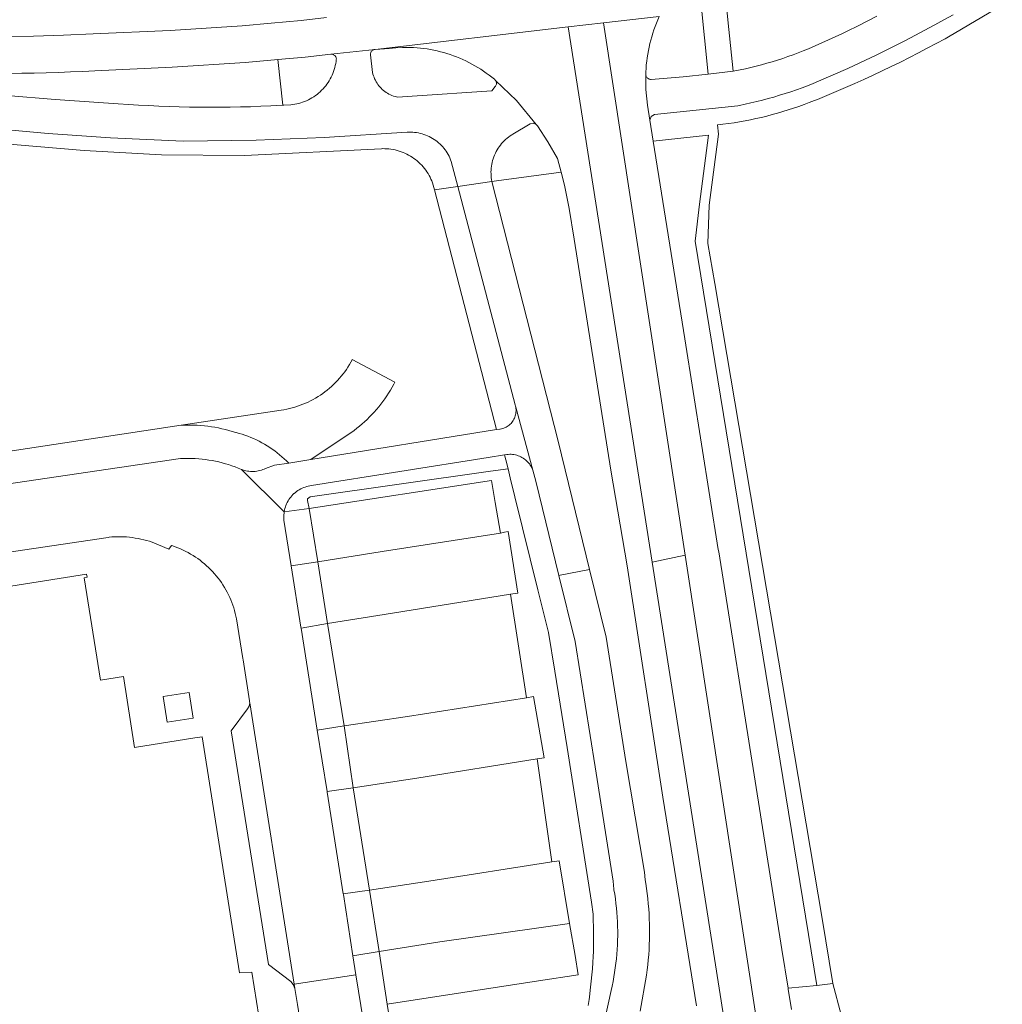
# Model space of a CAD drawing. Extents: x 146402 to 164798, y 455483 to 464134.
# Tile 289 of 575: x 157842 to 157937, y 460297 to 460392. Entities that reach past the tile are written whole.
import ezdxf

# ---------------------------------------------------------------- set-up
doc = ezdxf.new("R2010")
doc.units = 0
doc.header["$LTSCALE"] = 0.2
for name, color, linetype, lineweight in [('B-XX-VH-VERHARDING_ASFALT-GV', 252, 'CONTINUOUS', 18), ('B-XX-VH-VERHARDING_BETONSTRAATSTEEN-GV', 252, 'CONTINUOUS', 18), ('B-XX-VH-VERHARDING_TEGEL-GV', 252, 'CONTINUOUS', 18)]:
    doc.layers.add(name, color=color, linetype=linetype, lineweight=lineweight)

msp = doc.modelspace()

# ---------------------------------------------------------------- linework, layer by layer
at = {"layer": 'B-XX-VH-VERHARDING_ASFALT-GV'}
for points in [[(157871.727, 460391.9), (157869.288, 460391.618), (157866.395, 460391.361), (157863.607, 460391.113), (157856.675, 460390.667), (157849.278, 460390.333), (157846.405, 460390.197), (157843.53, 460390.11), (157840.654, 460390.073), (157837.778, 460390.084), (157834.903, 460390.144), (157832.029, 460390.253), (157829.157, 460390.411), (157793.056, 460395.287)], [(157793.056, 460395.287), (157829.157, 460390.411), (157832.029, 460390.253), (157834.903, 460390.144), (157837.778, 460390.084), (157840.654, 460390.073), (157843.53, 460390.11), (157846.405, 460390.197), (157849.278, 460390.333), (157856.675, 460390.667), (157863.607, 460391.113), (157866.395, 460391.361), (157869.288, 460391.618), (157871.727, 460391.9)], [(157841.227, 460386.526), (157842.4, 460386.539), (157843.574, 460386.561), (157844.747, 460386.59), (157845.92, 460386.627), (157847.093, 460386.672), (157848.266, 460386.726), (157849.438, 460386.787), (157856.869, 460387.122), (157863.878, 460387.573), (157866.709, 460387.825), (157867.02, 460387.853), (157869.649, 460388.086), (157872.125, 460388.372), (157876.392, 460388.842), (157894.978, 460390.995), (157898.37, 460391.388), (157903.726, 460392.008)], [(157916.473, 460296.44), (157916.146, 460298.418), (157916.132, 460298.507), (157915.541, 460302.221), (157912.98, 460318.42), (157909.454, 460340.5), (157909.42, 460340.71), (157906.19, 460360.99), (157903.163, 460380.011), (157902.823, 460382.027), (157902.602, 460383.48), (157902.441, 460384.968), (157902.43, 460386.464), (157902.439, 460386.665), (157902.461, 460387.01), (157902.49, 460387.354), (157902.528, 460387.697), (157902.573, 460388.04), (157902.627, 460388.381), (157902.688, 460388.721), (157902.757, 460389.059), (157902.834, 460389.396), (157902.919, 460389.731), (157903.012, 460390.064), (157903.112, 460390.394), (157903.22, 460390.723), (157903.335, 460391.048), (157903.458, 460391.371), (157903.588, 460391.691), (157903.726, 460392.008), (157898.37, 460391.388), (157906.229, 460340.16), (157915.521, 460279.589)], [(157924.672, 460392.025), (157923.745, 460391.554), (157922.815, 460391.09), (157921.881, 460390.633), (157921.294, 460390.351), (157919.376, 460389.486), (157918.087, 460388.905), (157917.598, 460388.703), (157917.105, 460388.509), (157916.61, 460388.323), (157916.111, 460388.144), (157915.611, 460387.972), (157915.108, 460387.808), (157914.602, 460387.652), (157914.094, 460387.503), (157913.584, 460387.362), (157913.071, 460387.229), (157912.557, 460387.103), (157912.041, 460386.985), (157911.523, 460386.875), (157911.004, 460386.773), (157910.863, 460386.747), (157908.457, 460386.472), (157906.035, 460386.196), (157902.96, 460385.956), (157902.896, 460385.958), (157902.833, 460385.968), (157902.771, 460385.985), (157902.712, 460386.01), (157902.657, 460386.042), (157902.606, 460386.081), (157902.561, 460386.126), (157902.521, 460386.177), (157902.488, 460386.231), (157902.462, 460386.29), (157902.444, 460386.351), (157902.433, 460386.414), (157902.43, 460386.464), (157902.441, 460384.968), (157902.602, 460383.48), (157902.823, 460382.027), (157902.957, 460382.376), (157903.28, 460382.564), (157911.292, 460383.411), (157911.448, 460383.442), (157912.006, 460383.558), (157912.562, 460383.683), (157913.116, 460383.815), (157913.669, 460383.955), (157914.219, 460384.102), (157914.767, 460384.257), (157915.313, 460384.42), (157915.857, 460384.591), (157916.398, 460384.769), (157916.937, 460384.955), (157917.473, 460385.148), (157918.006, 460385.349), (157918.537, 460385.557), (157919.064, 460385.773), (157921.879, 460387.014), (157924.664, 460388.321), (157927.439, 460389.706), (157930.18, 460391.157), (157930.243, 460391.191), (157931.132, 460391.681), (157932.018, 460392.179)], [(157912.54, 460279.127), (157903.062, 460339.502), (157894.978, 460390.995), (157876.392, 460388.842), (157877.756, 460388.936), (157878.384, 460388.998), (157879.015, 460389.029), (157879.121, 460389.031), (157879.447, 460389.034), (157879.774, 460389.028), (157880.1, 460389.014), (157880.425, 460388.992), (157880.75, 460388.962), (157881.075, 460388.924), (157881.398, 460388.879), (157881.72, 460388.825), (157882.04, 460388.764), (157882.359, 460388.694), (157882.677, 460388.617), (157882.992, 460388.532), (157883.305, 460388.44), (157883.615, 460388.34), (157883.923, 460388.232), (157884.229, 460388.117), (157884.531, 460387.994), (157884.831, 460387.864), (157885.127, 460387.726), (157885.419, 460387.582), (157885.708, 460387.43), (157885.993, 460387.271), (157886.275, 460387.105), (157886.552, 460386.933), (157886.824, 460386.753), (157887.093, 460386.567), (157887.356, 460386.375), (157887.615, 460386.176), (157887.869, 460385.971), (157887.91, 460385.938), (157887.953, 460385.893), (157887.99, 460385.843), (157890.003, 460383.909), (157891.9, 460381.627), (157892.004, 460381.485), (157893.028, 460379.951), (157893.94, 460378.348), (157894.295, 460377.01), (157894.624, 460375.773), (157895.074, 460373.517), (157895.54, 460370.58), (157899.08, 460348.36), (157900.64, 460339.14), (157904.09, 460316.87), (157907.322, 460296.8)], [(157839.946, 460381.192), (157844.936, 460380.751), (157850.929, 460380.33), (157857.929, 460380.014), (157864.936, 460380.094), (157871.494, 460380.357), (157879.466, 460380.865), (157879.649, 460380.874), (157879.831, 460380.876), (157880.014, 460380.869), (157880.196, 460380.854), (157880.378, 460380.831), (157880.558, 460380.801), (157880.737, 460380.762), (157880.914, 460380.716), (157881.088, 460380.662), (157881.26, 460380.6), (157881.43, 460380.532), (157881.596, 460380.455), (157881.758, 460380.372), (157881.917, 460380.281), (157882.072, 460380.184), (157882.222, 460380.08), (157882.368, 460379.969), (157882.508, 460379.852), (157882.644, 460379.729), (157882.774, 460379.601), (157882.898, 460379.466), (157883.016, 460379.327), (157883.128, 460379.182), (157883.233, 460379.033), (157883.332, 460378.879), (157883.424, 460378.721), (157883.509, 460378.559), (157883.587, 460378.394), (157883.658, 460378.225), (157883.721, 460378.054), (157883.726, 460378.038), (157884.352, 460375.652), (157887.629, 460376.138), (157887.599, 460376.309), (157887.573, 460376.493), (157887.556, 460376.677), (157887.546, 460376.863), (157887.544, 460377.048), (157887.551, 460377.233), (157887.565, 460377.418), (157887.588, 460377.602), (157887.618, 460377.785), (157887.656, 460377.966), (157887.702, 460378.146), (157887.756, 460378.323), (157887.817, 460378.498), (157887.885, 460378.67), (157887.962, 460378.839), (157888.045, 460379.005), (157888.135, 460379.167), (157888.233, 460379.324), (157888.337, 460379.478), (157888.447, 460379.627), (157888.564, 460379.771), (157888.687, 460379.909), (157888.816, 460380.043), (157888.95, 460380.17), (157889.09, 460380.292), (157889.235, 460380.407), (157889.385, 460380.517), (157889.539, 460380.619), (157889.648, 460380.686), (157891.302, 460381.662), (157891.607, 460381.753), (157891.9, 460381.627), (157890.003, 460383.909), (157887.99, 460385.843), (157888.021, 460385.789), (157888.044, 460385.732), (157888.06, 460385.672), (157888.067, 460385.61), (157888.067, 460385.548), (157888.059, 460385.486), (157888.043, 460385.427), (157888.019, 460385.369), (157887.988, 460385.315), (157887.951, 460385.266), (157887.628, 460384.837), (157879.971, 460384.329), (157878.587, 460384.237), (157878.465, 460384.264), (157878.312, 460384.304), (157878.162, 460384.352), (157878.014, 460384.408), (157877.87, 460384.471), (157877.728, 460384.542), (157877.591, 460384.619), (157877.457, 460384.704), (157877.329, 460384.795), (157877.204, 460384.892), (157877.085, 460384.996), (157876.972, 460385.105), (157876.864, 460385.22), (157876.762, 460385.341), (157876.666, 460385.466), (157876.577, 460385.596), (157876.494, 460385.731), (157876.418, 460385.869), (157876.35, 460386.011), (157876.289, 460386.157), (157876.235, 460386.305), (157876.188, 460386.456), (157876.15, 460386.609), (157875.942, 460388.301), (157875.939, 460388.336), (157875.941, 460388.398), (157875.951, 460388.46), (157875.968, 460388.52), (157875.993, 460388.578), (157876.025, 460388.631), (157876.063, 460388.68), (157876.108, 460388.724), (157876.158, 460388.762), (157876.212, 460388.793), (157876.27, 460388.817), (157876.33, 460388.833), (157876.392, 460388.842), (157872.125, 460388.372), (157872.284, 460388.367), (157872.343, 460388.352), (157872.4, 460388.328), (157872.453, 460388.297), (157872.502, 460388.26), (157872.546, 460388.217), (157872.584, 460388.168), (157872.615, 460388.115), (157872.638, 460388.058), (157872.655, 460387.999), (157872.663, 460387.938), (157872.657, 460387.87), (157872.633, 460387.674), (157872.602, 460387.479), (157872.563, 460387.286), (157872.516, 460387.095), (157872.461, 460386.905), (157872.398, 460386.718), (157872.328, 460386.534), (157872.251, 460386.352), (157872.166, 460386.174), (157872.075, 460386), (157871.976, 460385.829), (157871.87, 460385.663), (157871.758, 460385.501), (157871.639, 460385.343), (157871.514, 460385.191), (157871.383, 460385.044), (157871.246, 460384.902), (157871.103, 460384.766), (157870.955, 460384.636), (157870.802, 460384.511), (157870.644, 460384.394), (157870.481, 460384.282), (157870.314, 460384.178), (157870.143, 460384.08), (157869.968, 460383.989), (157869.789, 460383.906), (157869.607, 460383.83), (157869.422, 460383.761), (157869.235, 460383.7), (157869.045, 460383.646), (157868.853, 460383.6), (157868.66, 460383.562), (157868.465, 460383.532), (157868.269, 460383.51), (157867.598, 460383.469), (157867.506, 460383.464), (157866.926, 460383.433), (157866.363, 460383.405), (157865.383, 460383.363), (157864.404, 460383.328), (157863.424, 460383.302), (157862.444, 460383.284), (157861.464, 460383.273), (157860.483, 460383.271), (157859.503, 460383.277), (157858.523, 460383.29), (157857.543, 460383.312), (157856.563, 460383.342), (157855.584, 460383.379), (157854.605, 460383.425), (157853.626, 460383.479), (157852.648, 460383.54), (157851.67, 460383.61), (157845.615, 460384.029), (157840.968, 460384.396)], [(157901.911, 460296.28), (157902.51, 460299.77), (157902.574, 460300.257), (157902.63, 460300.746), (157902.679, 460301.235), (157902.719, 460301.725), (157902.751, 460302.215), (157902.776, 460302.706), (157902.792, 460303.198), (157902.8, 460303.689), (157902.801, 460304.181), (157902.793, 460304.672), (157902.777, 460305.163), (157902.754, 460305.655), (157902.722, 460306.145), (157902.683, 460306.635), (157902.635, 460307.124), (157902.58, 460307.613), (157902.516, 460308.1), (157902.445, 460308.587), (157902.391, 460308.92), (157902.3, 460309.67), (157900.534, 460320.317), (157898.63, 460332.29), (157897.035, 460338.779), (157894.188, 460338.236), (157894.083, 460338.217), (157895.649, 460331.868), (157897.571, 460319.799), (157899.29, 460308.8), (157899.369, 460308.02), (157899.377, 460307.973), (157899.449, 460307.535), (157899.512, 460307.096), (157899.568, 460306.655), (157899.615, 460306.214), (157899.655, 460305.773), (157899.687, 460305.33), (157899.71, 460304.887), (157899.726, 460304.444), (157899.734, 460304), (157899.734, 460303.556), (157899.725, 460303.113), (157899.709, 460302.67), (157899.685, 460302.227), (157899.653, 460301.784), (157899.612, 460301.342), (157899.564, 460300.901), (157899.508, 460300.461), (157899.444, 460300.022), (157899.372, 460299.584), (157899.292, 460299.148), (157899.205, 460298.713), (157899.109, 460298.28), (157897.761, 460292.17)]]:
    msp.add_lwpolyline(points, dxfattribs=at)
for points in [[(157906.229, 460340.16), (157898.37, 460391.388), (157894.978, 460390.995), (157903.062, 460339.502)], [(157887.632, 460376.127), (157887.629, 460376.138), (157884.352, 460375.652), (157889.863, 460354.635), (157889.897, 460354.52), (157889.923, 460354.404), (157891.572, 460348.345), (157891.847, 460347.287), (157894.083, 460338.217), (157894.188, 460338.236), (157897.035, 460338.779), (157893.994, 460351.153)], [(157891.572, 460348.345), (157889.923, 460354.404), (157889.941, 460354.286), (157889.951, 460354.166), (157889.953, 460354.047), (157889.947, 460353.927), (157889.934, 460353.809), (157889.912, 460353.691), (157889.882, 460353.576), (157889.845, 460353.462), (157889.801, 460353.351), (157889.749, 460353.243), (157889.689, 460353.139), (157889.624, 460353.04), (157889.551, 460352.945), (157889.473, 460352.855), (157889.388, 460352.77), (157889.298, 460352.691), (157889.203, 460352.619), (157889.103, 460352.553), (157889, 460352.494), (157888.892, 460352.442), (157888.781, 460352.397), (157888.668, 460352.359), (157888.552, 460352.33), (157888.434, 460352.308), (157888.384, 460352.301), (157888.069, 460352.25), (157870.2, 460349.379), (157868.077, 460349.038), (157866.703, 460348.817), (157865.836, 460348.507), (157865.728, 460348.457), (157865.589, 460348.401), (157865.446, 460348.352), (157865.301, 460348.311), (157865.155, 460348.277), (157865.006, 460348.251), (157864.856, 460348.234), (157864.706, 460348.224), (157864.556, 460348.222), (157864.405, 460348.228), (157864.255, 460348.242), (157864.106, 460348.264), (157863.959, 460348.294), (157863.813, 460348.332), (157863.669, 460348.377), (157863.528, 460348.43), (157867.639, 460344.331), (157867.645, 460344.366), (157867.675, 460344.519), (157867.712, 460344.67), (157867.758, 460344.819), (157867.811, 460344.965), (157867.871, 460345.108), (157867.939, 460345.248), (157868.014, 460345.385), (157868.095, 460345.517), (157868.184, 460345.645), (157868.278, 460345.768), (157868.38, 460345.886), (157868.486, 460345.999), (157868.582, 460346.091), (157868.599, 460346.106), (157868.717, 460346.208), (157868.84, 460346.303), (157868.968, 460346.391), (157869.1, 460346.473), (157869.237, 460346.548), (157869.376, 460346.616), (157869.52, 460346.677), (157869.666, 460346.73), (157869.815, 460346.776), (157869.966, 460346.814), (157870.118, 460346.844), (157870.272, 460346.866), (157887.259, 460349.57), (157888.853, 460349.824), (157889.072, 460349.859), (157889.209, 460349.872), (157889.346, 460349.878), (157889.483, 460349.875), (157889.62, 460349.864), (157889.756, 460349.846), (157889.89, 460349.819), (157890.023, 460349.785), (157890.153, 460349.743), (157890.281, 460349.693), (157890.406, 460349.637), (157890.527, 460349.573), (157890.644, 460349.501), (157890.757, 460349.424), (157890.865, 460349.339), (157890.969, 460349.249), (157891.066, 460349.153), (157891.158, 460349.051), (157891.244, 460348.944), (157891.323, 460348.832), (157891.396, 460348.716), (157891.462, 460348.596), (157891.521, 460348.472)], [(157915.521, 460279.589), (157906.229, 460340.16), (157903.062, 460339.502), (157912.54, 460279.127), (157912.977, 460279.195), (157914.066, 460279.364)]]:
    msp.add_lwpolyline(points, close=True, dxfattribs=at)
at = {"layer": 'B-XX-VH-VERHARDING_BETONSTRAATSTEEN-GV'}
for points in [[(157837.359, 460380.025), (157848.399, 460379.102), (157855.837, 460378.701), (157863.837, 460378.64), (157876.995, 460379.284), (157877.119, 460379.288), (157877.32, 460379.287), (157877.52, 460379.278), (157877.72, 460379.262), (157877.919, 460379.237), (157878.117, 460379.205), (157878.313, 460379.164), (157878.507, 460379.116), (157878.7, 460379.06), (157878.89, 460378.997), (157879.078, 460378.926), (157879.262, 460378.847), (157879.443, 460378.762), (157879.621, 460378.669), (157879.795, 460378.569), (157879.964, 460378.462), (157880.13, 460378.349), (157880.29, 460378.229), (157880.446, 460378.102), (157880.596, 460377.97), (157880.741, 460377.832), (157880.881, 460377.688), (157881.015, 460377.538), (157881.142, 460377.384), (157881.263, 460377.224), (157881.378, 460377.06), (157881.486, 460376.891), (157881.588, 460376.718), (157881.682, 460376.541), (157881.769, 460376.361), (157881.849, 460376.177), (157881.922, 460375.99), (157882.094, 460375.325), (157884.352, 460375.652), (157883.726, 460378.038), (157883.721, 460378.054), (157883.658, 460378.225), (157883.587, 460378.394), (157883.509, 460378.559), (157883.424, 460378.721), (157883.332, 460378.879), (157883.233, 460379.033), (157883.128, 460379.182), (157883.016, 460379.327), (157882.898, 460379.466), (157882.774, 460379.601), (157882.644, 460379.729), (157882.508, 460379.852), (157882.368, 460379.969), (157882.222, 460380.08), (157882.072, 460380.184), (157881.917, 460380.281), (157881.758, 460380.372), (157881.596, 460380.455), (157881.43, 460380.532), (157881.26, 460380.6), (157881.088, 460380.662), (157880.914, 460380.716), (157880.737, 460380.762), (157880.558, 460380.801), (157880.378, 460380.831), (157880.196, 460380.854), (157880.014, 460380.869), (157879.831, 460380.876), (157879.649, 460380.874), (157879.466, 460380.865), (157871.494, 460380.357), (157864.936, 460380.094), (157857.929, 460380.014), (157850.929, 460380.33), (157844.936, 460380.751), (157839.946, 460381.192)], [(157831.966, 460345.68), (157857.674, 460349.469), (157857.782, 460349.474), (157858.109, 460349.483), (157858.436, 460349.484), (157858.763, 460349.477), (157859.089, 460349.463), (157859.416, 460349.44), (157859.741, 460349.409), (157860.066, 460349.37), (157860.39, 460349.324), (157860.712, 460349.269), (157861.034, 460349.207), (157861.353, 460349.137), (157861.671, 460349.059), (157861.986, 460348.973), (157862.3, 460348.88), (157862.611, 460348.778), (157862.919, 460348.67), (157863.225, 460348.554), (157863.528, 460348.43), (157863.669, 460348.377), (157863.813, 460348.332), (157863.959, 460348.294), (157864.106, 460348.264), (157864.255, 460348.242), (157864.405, 460348.228), (157864.556, 460348.222), (157864.706, 460348.224), (157864.856, 460348.234), (157865.006, 460348.251), (157865.155, 460348.277), (157865.301, 460348.311), (157865.446, 460348.352), (157865.589, 460348.401), (157865.728, 460348.457), (157865.836, 460348.507), (157866.703, 460348.817), (157868.077, 460349.038), (157867.867, 460349.246), (157867.652, 460349.449), (157867.432, 460349.646), (157867.206, 460349.837), (157866.975, 460350.021), (157866.739, 460350.2), (157866.499, 460350.371), (157866.254, 460350.537), (157866.004, 460350.695), (157865.751, 460350.847), (157865.493, 460350.992), (157865.231, 460351.13), (157864.966, 460351.26), (157864.698, 460351.384), (157864.426, 460351.5), (157864.151, 460351.609), (157863.873, 460351.71), (157863.593, 460351.804), (157863.31, 460351.89), (157863.025, 460351.968), (157862.975, 460351.981), (157862.648, 460352.082), (157862.318, 460352.176), (157861.986, 460352.262), (157861.652, 460352.34), (157861.317, 460352.411), (157860.98, 460352.473), (157860.641, 460352.528), (157860.302, 460352.575), (157859.961, 460352.614), (157859.62, 460352.645), (157859.278, 460352.668), (157858.935, 460352.683), (157858.593, 460352.69), (157858.25, 460352.689), (157857.907, 460352.679), (157857.736, 460352.672), (157840.4, 460350.06)], [(157829.223, 460338.71), (157850.693, 460341.886), (157850.792, 460341.896), (157851.072, 460341.92), (157851.351, 460341.936), (157851.631, 460341.944), (157851.912, 460341.944), (157852.192, 460341.936), (157852.471, 460341.92), (157852.751, 460341.895), (157853.029, 460341.863), (157853.306, 460341.823), (157853.582, 460341.775), (157853.857, 460341.72), (157854.13, 460341.656), (157854.401, 460341.585), (157854.67, 460341.506), (157854.936, 460341.419), (157856.547, 460340.747), (157856.799, 460341.099), (157856.913, 460341.062), (157857.169, 460340.972), (157857.422, 460340.875), (157857.673, 460340.77), (157857.92, 460340.658), (157858.165, 460340.539), (157858.405, 460340.413), (157858.641, 460340.279), (157858.874, 460340.139), (157859.102, 460339.992), (157859.326, 460339.838), (157859.545, 460339.678), (157859.76, 460339.511), (157859.969, 460339.339), (157860.173, 460339.159), (157860.372, 460338.975), (157860.565, 460338.784), (157860.753, 460338.588), (157860.935, 460338.386), (157861.111, 460338.179), (157861.28, 460337.967), (157861.443, 460337.75), (157861.6, 460337.528), (157861.75, 460337.302), (157861.894, 460337.071), (157862.03, 460336.837), (157862.16, 460336.598), (157862.282, 460336.356), (157862.398, 460336.11), (157862.506, 460335.861), (157862.606, 460335.608), (157862.7, 460335.353), (157862.785, 460335.096), (157862.863, 460334.835), (157862.934, 460334.573), (157862.996, 460334.309), (157863.051, 460334.043), (157863.398, 460331.834), (157863.657, 460330.24), (157863.682, 460330.113), (157864.301, 460326.142), (157864.318, 460326.055), (157864.326, 460325.967), (157868.612, 460298.898), (157874.544, 460299.802), (157874.255, 460301.608), (157874.253, 460301.617), (157873.338, 460307.524), (157873.331, 460307.569), (157871.774, 460317.371), (157871.766, 460317.423), (157870.826, 460323.344), (157869.271, 460333.135), (157869.256, 460333.231), (157868.319, 460339.134), (157867.621, 460343.527), (157867.603, 460343.93), (157867.639, 460344.331), (157863.528, 460348.43), (157863.225, 460348.554), (157862.919, 460348.67), (157862.611, 460348.778), (157862.3, 460348.88), (157861.986, 460348.973), (157861.671, 460349.059), (157861.353, 460349.137), (157861.034, 460349.207), (157860.712, 460349.269), (157860.39, 460349.324), (157860.066, 460349.37), (157859.741, 460349.409), (157859.416, 460349.44), (157859.089, 460349.463), (157858.763, 460349.477), (157858.436, 460349.484), (157858.109, 460349.483), (157857.782, 460349.474), (157857.674, 460349.469), (157831.966, 460345.68)], [(157868.918, 460296.936), (157868.677, 460298.489), (157868.523, 460298.853), (157868.269, 460299.155), (157866.128, 460300.769), (157862.557, 460323.261), (157864.125, 460325.377), (157864.281, 460325.653), (157864.326, 460325.967), (157864.318, 460326.055), (157864.301, 460326.142), (157863.682, 460330.113), (157863.657, 460330.24), (157863.398, 460331.834), (157863.051, 460334.043), (157862.996, 460334.309), (157862.934, 460334.573), (157862.863, 460334.835), (157862.785, 460335.096), (157862.7, 460335.353), (157862.606, 460335.608), (157862.506, 460335.861), (157862.398, 460336.11), (157862.282, 460336.356), (157862.16, 460336.598), (157862.03, 460336.837), (157861.894, 460337.071), (157861.75, 460337.302), (157861.6, 460337.528), (157861.443, 460337.75), (157861.28, 460337.967), (157861.111, 460338.179), (157860.935, 460338.386), (157860.753, 460338.588), (157860.565, 460338.784), (157860.372, 460338.975), (157860.173, 460339.159), (157859.969, 460339.339), (157859.76, 460339.511), (157859.545, 460339.678), (157859.326, 460339.838), (157859.102, 460339.992), (157858.874, 460340.139), (157858.641, 460340.279), (157858.405, 460340.413), (157858.165, 460340.539), (157857.92, 460340.658), (157857.673, 460340.77), (157857.422, 460340.875), (157857.169, 460340.972), (157856.913, 460341.062), (157856.799, 460341.099), (157856.547, 460340.747), (157854.936, 460341.419), (157854.67, 460341.506), (157854.401, 460341.585), (157854.13, 460341.656), (157853.857, 460341.72), (157853.582, 460341.775), (157853.306, 460341.823), (157853.029, 460341.863), (157852.751, 460341.895), (157852.471, 460341.92), (157852.192, 460341.936), (157851.912, 460341.944), (157851.631, 460341.944), (157851.351, 460341.936), (157851.072, 460341.92), (157850.792, 460341.896), (157850.693, 460341.886), (157829.223, 460338.71)], [(157829.194, 460335.248), (157848.631, 460338.355), (157848.682, 460338.039), (157848.388, 460337.992), (157849.953, 460328.138), (157852.166, 460328.484), (157853.24, 460321.67), (157859.057, 460322.588), (157859.76, 460322.7), (157863.349, 460299.979), (157864.52, 460300.05), (157867.66, 460280.29)]]:
    msp.add_lwpolyline(points, dxfattribs=at)
for points in [[(157878.291, 460356.814), (157874.195, 460358.996), (157874.187, 460358.981), (157874.057, 460358.742), (157873.921, 460358.506), (157873.777, 460358.275), (157873.627, 460358.048), (157873.47, 460357.826), (157873.306, 460357.609), (157873.137, 460357.396), (157872.961, 460357.188), (157872.779, 460356.986), (157872.591, 460356.789), (157872.398, 460356.598), (157872.199, 460356.412), (157871.995, 460356.233), (157871.785, 460356.059), (157871.57, 460355.892), (157871.351, 460355.731), (157871.127, 460355.577), (157870.898, 460355.429), (157870.666, 460355.288), (157870.429, 460355.154), (157870.188, 460355.027), (157869.944, 460354.907), (157869.696, 460354.794), (157869.446, 460354.689), (157869.192, 460354.591), (157868.935, 460354.501), (157868.676, 460354.418), (157868.415, 460354.343), (157868.151, 460354.275), (157867.886, 460354.216), (157867.619, 460354.164), (157867.35, 460354.12), (157857.736, 460352.672), (157857.907, 460352.679), (157858.25, 460352.689), (157858.593, 460352.69), (157858.935, 460352.683), (157859.278, 460352.668), (157859.62, 460352.645), (157859.961, 460352.614), (157860.302, 460352.575), (157860.641, 460352.528), (157860.98, 460352.473), (157861.317, 460352.411), (157861.652, 460352.34), (157861.986, 460352.262), (157862.318, 460352.176), (157862.648, 460352.082), (157862.975, 460351.981), (157863.025, 460351.968), (157863.31, 460351.89), (157863.593, 460351.804), (157863.873, 460351.71), (157864.151, 460351.609), (157864.426, 460351.5), (157864.698, 460351.384), (157864.966, 460351.26), (157865.231, 460351.13), (157865.493, 460350.992), (157865.751, 460350.847), (157866.004, 460350.695), (157866.254, 460350.537), (157866.499, 460350.371), (157866.739, 460350.2), (157866.975, 460350.021), (157867.206, 460349.837), (157867.432, 460349.646), (157867.652, 460349.449), (157867.867, 460349.246), (157868.077, 460349.038), (157870.2, 460349.379), (157874.375, 460352.18), (157874.635, 460352.379), (157874.891, 460352.585), (157875.141, 460352.797), (157875.386, 460353.015), (157875.625, 460353.238), (157875.859, 460353.468), (157876.088, 460353.703), (157876.31, 460353.944), (157876.527, 460354.19), (157876.738, 460354.441), (157876.942, 460354.697), (157877.14, 460354.959), (157877.332, 460355.225), (157877.517, 460355.495), (157877.695, 460355.77), (157877.867, 460356.049), (157878.032, 460356.333), (157878.19, 460356.62)], [(157887.952, 460345.245), (157887.593, 460347.352), (157870.059, 460344.652), (157870.887, 460339.529), (157877.076, 460340.536), (157888.454, 460342.3)], [(157870.887, 460339.529), (157870.059, 460344.652), (157867.639, 460344.331), (157867.603, 460343.93), (157867.621, 460343.527), (157868.319, 460339.134)], [(157890.137, 460336.504), (157889.2, 460342.461), (157888.834, 460342.382), (157888.454, 460342.3), (157877.076, 460340.536), (157870.887, 460339.529), (157871.804, 460333.587), (157878.08, 460334.589), (157889.411, 460336.424)], [(157871.804, 460333.587), (157870.887, 460339.529), (157868.319, 460339.134), (157869.256, 460333.231), (157869.271, 460333.135)], [(157890.954, 460326.451), (157889.411, 460336.424), (157878.08, 460334.589), (157871.804, 460333.587), (157873.426, 460323.739), (157879.503, 460324.655)], [(157873.426, 460323.739), (157871.804, 460333.587), (157869.271, 460333.135), (157870.826, 460323.344)], [(157855.99, 460326.569), (157858.509, 460326.966), (157858.899, 460324.497), (157856.38, 460324.099)], [(157892.663, 460320.678), (157891.646, 460326.558), (157890.954, 460326.451), (157879.503, 460324.655), (157873.426, 460323.739), (157874.293, 460317.767), (157880.397, 460318.702), (157891.972, 460320.56)], [(157868.612, 460298.898), (157864.326, 460325.967), (157864.281, 460325.653), (157864.125, 460325.377), (157862.557, 460323.261), (157866.128, 460300.769), (157868.269, 460299.155), (157868.523, 460298.853), (157868.677, 460298.489)], [(157874.293, 460317.767), (157873.426, 460323.739), (157870.826, 460323.344), (157871.766, 460317.423)], [(157893.403, 460310.664), (157891.972, 460320.56), (157880.397, 460318.702), (157874.293, 460317.767), (157875.863, 460307.927), (157881.568, 460308.809)], [(157875.863, 460307.927), (157874.293, 460317.767), (157871.766, 460317.423), (157871.774, 460317.371), (157873.331, 460307.569)], [(157895.112, 460304.716), (157894.095, 460310.763), (157893.403, 460310.664), (157881.568, 460308.809), (157875.863, 460307.927), (157876.772, 460302.029), (157882.625, 460302.95)], [(157876.772, 460302.029), (157875.863, 460307.927), (157873.331, 460307.569), (157873.338, 460307.524), (157874.253, 460301.617), (157874.255, 460301.608)], [(157895.628, 460301.65), (157895.112, 460304.716), (157882.625, 460302.95), (157876.772, 460302.029), (157877.555, 460296.968), (157892.126, 460299.2), (157895.942, 460299.785)], [(157877.555, 460296.968), (157876.772, 460302.029), (157874.255, 460301.608), (157874.544, 460299.802), (157875.748, 460292.302), (157876.397, 460288.261), (157876.405, 460288.211), (157876.454, 460287.939), (157876.51, 460287.669), (157876.574, 460287.4), (157876.646, 460287.133), (157876.726, 460286.868), (157876.814, 460286.606), (157876.909, 460286.347), (157877.011, 460286.09), (157877.121, 460285.836), (157877.238, 460285.586), (157877.362, 460285.339), (157877.389, 460285.289), (157879.759, 460286.201), (157879.127, 460287.04), (157878.083, 460293.635)], [(157875.748, 460292.302), (157874.544, 460299.802), (157868.612, 460298.898), (157868.677, 460298.489), (157868.918, 460296.936), (157869.788, 460291.418)]]:
    msp.add_lwpolyline(points, close=True, dxfattribs=at)
at = {"layer": 'B-XX-VH-VERHARDING_TEGEL-GV'}
for points in [[(157910, 460394.952), (157909.61, 460398.653), (157909.522, 460398.599), (157909.434, 460398.544), (157908.373, 460397.803), (157907.375, 460396.981), (157908.457, 460386.472), (157910.863, 460386.747), (157910.342, 460391.696)], [(157872.284, 460388.367), (157872.125, 460388.372), (157869.649, 460388.086), (157867.02, 460387.853), (157867.506, 460383.464), (157867.598, 460383.469), (157868.269, 460383.51), (157868.465, 460383.532), (157868.66, 460383.562), (157868.853, 460383.6), (157869.045, 460383.646), (157869.235, 460383.7), (157869.422, 460383.761), (157869.607, 460383.83), (157869.789, 460383.906), (157869.968, 460383.989), (157870.143, 460384.08), (157870.314, 460384.178), (157870.481, 460384.282), (157870.644, 460384.394), (157870.802, 460384.511), (157870.955, 460384.636), (157871.103, 460384.766), (157871.246, 460384.902), (157871.383, 460385.044), (157871.514, 460385.191), (157871.639, 460385.343), (157871.758, 460385.501), (157871.87, 460385.663), (157871.976, 460385.829), (157872.075, 460386), (157872.166, 460386.174), (157872.251, 460386.352), (157872.328, 460386.534), (157872.398, 460386.718), (157872.461, 460386.905), (157872.516, 460387.095), (157872.563, 460387.286), (157872.602, 460387.479), (157872.633, 460387.674), (157872.657, 460387.87), (157872.663, 460387.938), (157872.655, 460387.999), (157872.638, 460388.058), (157872.615, 460388.115), (157872.584, 460388.168), (157872.546, 460388.217), (157872.502, 460388.26), (157872.453, 460388.297), (157872.4, 460388.328), (157872.343, 460388.352)], [(157891.9, 460381.627), (157891.607, 460381.753), (157891.302, 460381.662), (157889.648, 460380.686), (157889.539, 460380.619), (157889.385, 460380.517), (157889.235, 460380.407), (157889.09, 460380.292), (157888.95, 460380.17), (157888.816, 460380.043), (157888.687, 460379.909), (157888.564, 460379.771), (157888.447, 460379.627), (157888.337, 460379.478), (157888.233, 460379.324), (157888.135, 460379.167), (157888.045, 460379.005), (157887.962, 460378.839), (157887.885, 460378.67), (157887.817, 460378.498), (157887.756, 460378.323), (157887.702, 460378.146), (157887.656, 460377.966), (157887.618, 460377.785), (157887.588, 460377.602), (157887.565, 460377.418), (157887.551, 460377.233), (157887.544, 460377.048), (157887.546, 460376.863), (157887.556, 460376.677), (157887.573, 460376.493), (157887.599, 460376.309), (157887.629, 460376.138), (157887.632, 460376.127), (157888.089, 460376.188), (157894.295, 460377.01), (157893.94, 460378.348), (157893.028, 460379.951), (157892.004, 460381.485)], [(157889.863, 460354.635), (157884.352, 460375.652), (157882.094, 460375.325), (157888.069, 460352.25), (157888.384, 460352.301), (157888.434, 460352.308), (157888.552, 460352.33), (157888.668, 460352.359), (157888.781, 460352.397), (157888.892, 460352.442), (157889, 460352.494), (157889.103, 460352.553), (157889.203, 460352.619), (157889.298, 460352.691), (157889.388, 460352.77), (157889.473, 460352.855), (157889.551, 460352.945), (157889.624, 460353.04), (157889.689, 460353.139), (157889.749, 460353.243), (157889.801, 460353.351), (157889.845, 460353.462), (157889.882, 460353.576), (157889.912, 460353.691), (157889.934, 460353.809), (157889.947, 460353.927), (157889.953, 460354.047), (157889.951, 460354.166), (157889.941, 460354.286), (157889.923, 460354.404), (157889.897, 460354.52)], [(157888.973, 460349.337), (157888.853, 460349.824), (157887.259, 460349.57), (157870.272, 460346.866), (157870.118, 460346.844), (157869.966, 460346.814), (157869.815, 460346.776), (157869.666, 460346.73), (157869.52, 460346.677), (157869.376, 460346.616), (157869.237, 460346.548), (157869.1, 460346.473), (157868.968, 460346.391), (157868.84, 460346.303), (157868.717, 460346.208), (157868.599, 460346.106), (157868.582, 460346.091), (157868.486, 460345.999), (157868.38, 460345.886), (157868.278, 460345.768), (157868.184, 460345.645), (157868.095, 460345.517), (157868.014, 460345.385), (157867.939, 460345.248), (157867.871, 460345.108), (157867.811, 460344.965), (157867.758, 460344.819), (157867.712, 460344.67), (157867.675, 460344.519), (157867.645, 460344.366), (157867.639, 460344.331), (157870.059, 460344.652), (157869.887, 460345.421), (157869.886, 460345.576), (157870.155, 460345.771), (157887.483, 460348.249), (157889.181, 460348.492)]]:
    msp.add_lwpolyline(points, close=True, dxfattribs=at)
for points in [[(157932.018, 460392.179), (157931.132, 460391.681), (157930.243, 460391.191), (157930.18, 460391.157), (157927.439, 460389.706), (157924.664, 460388.321), (157921.879, 460387.014), (157919.064, 460385.773), (157918.537, 460385.557), (157918.006, 460385.349), (157917.473, 460385.148), (157916.937, 460384.955), (157916.398, 460384.769), (157915.857, 460384.591), (157915.313, 460384.42), (157914.767, 460384.257), (157914.219, 460384.102), (157913.669, 460383.955), (157913.116, 460383.815), (157912.562, 460383.683), (157912.006, 460383.558), (157911.448, 460383.442), (157911.292, 460383.411), (157903.28, 460382.564), (157902.957, 460382.376), (157902.823, 460382.027), (157903.163, 460380.011), (157908.478, 460380.585), (157907.62, 460373.943), (157907.179, 460370.38), (157918.91, 460298.75), (157920.45, 460298.97), (157919.397, 460305.2), (157909.07, 460366.316), (157908.42, 460370.16), (157908.547, 460373.862), (157909.452, 460380.692), (157909.335, 460381.565), (157909.868, 460381.629), (157910.4, 460381.701), (157910.93, 460381.781), (157911.46, 460381.869), (157911.988, 460381.964), (157912.514, 460382.068), (157913.039, 460382.179), (157913.563, 460382.298), (157914.084, 460382.425), (157914.603, 460382.56), (157915.121, 460382.703), (157915.636, 460382.853), (157916.149, 460383.01), (157916.659, 460383.176), (157917.167, 460383.349), (157917.673, 460383.53), (157918.175, 460383.718), (157918.675, 460383.913), (157918.973, 460384.034), (157919.87, 460384.404), (157920.765, 460384.781), (157921.656, 460385.165), (157922.544, 460385.557), (157923.429, 460385.956), (157924.31, 460386.363), (157925.188, 460386.776), (157926.063, 460387.197), (157926.934, 460387.625), (157927.802, 460388.06), (157928.666, 460388.503), (157929.526, 460388.952), (157930.383, 460389.409), (157931.236, 460389.872), (157931.576, 460390.06), (157936.746, 460393.092)], [(157897.761, 460292.17), (157899.109, 460298.28), (157899.205, 460298.713), (157899.292, 460299.148), (157899.372, 460299.584), (157899.444, 460300.022), (157899.508, 460300.461), (157899.564, 460300.901), (157899.612, 460301.342), (157899.653, 460301.784), (157899.685, 460302.227), (157899.709, 460302.67), (157899.725, 460303.113), (157899.734, 460303.556), (157899.734, 460304), (157899.726, 460304.444), (157899.71, 460304.887), (157899.687, 460305.33), (157899.655, 460305.773), (157899.615, 460306.214), (157899.568, 460306.655), (157899.512, 460307.096), (157899.449, 460307.535), (157899.377, 460307.973), (157899.369, 460308.02), (157899.29, 460308.8), (157897.571, 460319.799), (157895.649, 460331.868), (157894.083, 460338.217), (157891.847, 460347.287), (157891.572, 460348.345), (157891.521, 460348.472), (157891.462, 460348.596), (157891.396, 460348.716), (157891.323, 460348.832), (157891.244, 460348.944), (157891.158, 460349.051), (157891.066, 460349.153), (157890.969, 460349.249), (157890.865, 460349.339), (157890.757, 460349.424), (157890.644, 460349.501), (157890.527, 460349.573), (157890.406, 460349.637), (157890.281, 460349.693), (157890.153, 460349.743), (157890.023, 460349.785), (157889.89, 460349.819), (157889.756, 460349.846), (157889.62, 460349.864), (157889.483, 460349.875), (157889.346, 460349.878), (157889.209, 460349.872), (157889.072, 460349.859), (157888.853, 460349.824), (157888.973, 460349.337), (157889.181, 460348.492), (157889.394, 460347.628), (157889.851, 460345.775), (157892.053, 460336.843), (157893.064, 460332.744), (157893.68, 460329.02), (157894.89, 460321.67), (157897.23, 460306.77), (157897.382, 460305.61), (157897.423, 460303.818), (157897.392, 460302.025), (157897.372, 460301.559), (157897.339, 460300.966), (157897.298, 460300.372), (157897.249, 460299.78), (157897.193, 460299.188), (157897.128, 460298.597), (157897.055, 460298.007), (157897.008, 460297.653), (157896.975, 460297.418), (157896.886, 460296.83)], [(157921.25, 460295.951), (157920.45, 460298.97), (157918.91, 460298.75), (157916.132, 460298.507), (157916.146, 460298.418), (157916.473, 460296.44)]]:
    msp.add_lwpolyline(points, dxfattribs=at)

doc.saveas('drawing.dxf')
